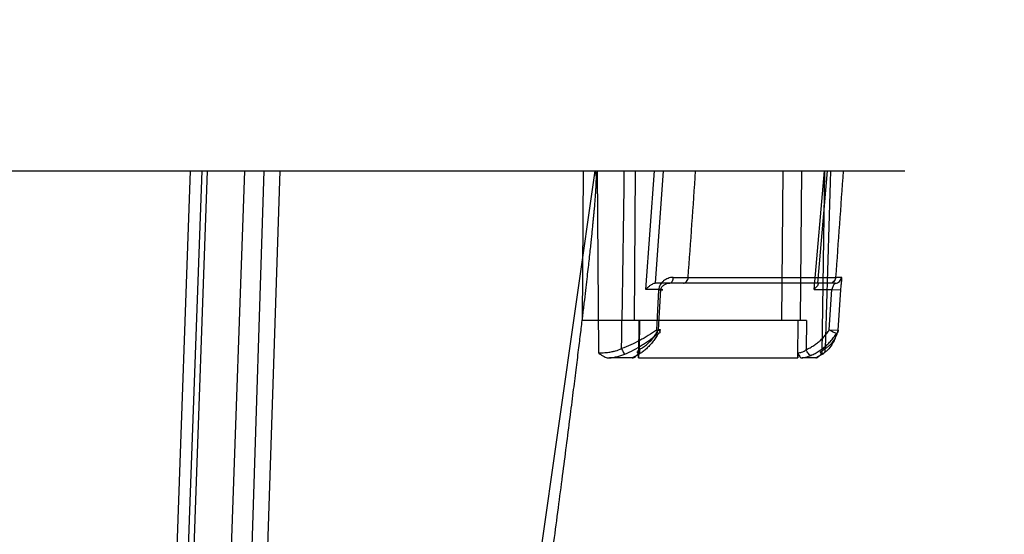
# Model space of a CAD drawing. Header units: millimetres. Extents: x 0 to 297, y 0 to 210.
# Tile 440 of 446: x 242.936 to 243.647, y 161.653 to 162.024. Entities that reach past the tile are written whole.
import ezdxf

# ---------------------------------------------------------------- set-up
doc = ezdxf.new("R2010")
doc.units = ezdxf.units.MM
doc.header["$LTSCALE"] = 16.335
doc.layers.get('0').update_dxf_attribs({"linetype": 'CONTINUOUS'})
doc.layers.add('AXES_REF', color=7, linetype='CONTINUOUS')
doc.layers.add('INTFCLR_144815', color=7, linetype='CONTINUOUS')

msp = doc.modelspace()

# ---------------------------------------------------------------- linework, layer by layer
at = {"color": 7, "linetype": 'Continuous'}
for radius in [8.72625, 8.7255, 8.66962]:
    msp.add_circle((241.41503, 154.41059), radius, dxfattribs=at)
msp.add_arc((241.41503, 154.41059), 8.64, 278.277129, 261.722871, dxfattribs=at)
at = {"layer": 'AXES_REF', "color": 9, "linetype": 'Continuous'}
msp.add_arc((241.41503, 154.41059), 7.96006, 94.411812, 85.588188, dxfattribs=at)
at = {"layer": 'INTFCLR_144815', "color": 6, "linetype": 'Continuous'}
for p, q in [((241.99157, 161.91521), (243.575, 161.91521)), ((243.39722, 161.8006), (243.39883, 161.82971)), ((243.52054, 161.8006), (243.52247, 161.82971)), ((243.50403, 161.80721), (243.34226, 161.80721)), ((243.38278, 161.78021), (243.3828, 161.78392)), ((243.49791, 161.78392), (243.49789, 161.78021)), ((243.3782, 161.78021), (243.36193, 161.78021)), ((243.38278, 161.78021), (243.38283, 161.78021)), ((243.49785, 161.78021), (243.49789, 161.78021)), ((243.5107, 161.78021), (243.50085, 161.78021))]:
    msp.add_line(p, q, dxfattribs=at)
at = {"layer": 'INTFCLR_144815', "color": 9, "linetype": 'Continuous'}
for p, q in [((243.05904, 161.91521), (243.0342, 161.21421)), ((243.04224, 161.21306), (243.06767, 161.91521)), ((243.07129, 161.91521), (243.04681, 161.21427)), ((243.09829, 161.91521), (243.07377, 161.21333)), ((243.11233, 161.91521), (243.08975, 161.21451)), ((243.12394, 161.91521), (243.10064, 161.21427)), ((243.35133, 161.91521), (243.18812, 160.77407)), ((243.34226, 161.80721), (243.34298, 161.91521)), ((243.35285, 161.91521), (243.35381, 161.78392)), ((243.38045, 161.91521), (243.37974, 161.80721)), ((243.38815, 161.82971), (243.3943, 161.91521)), ((243.40068, 161.91521), (243.39486, 161.83422)), ((243.48697, 161.91521), (243.48611, 161.80721)), ((243.5004, 161.91521), (243.49955, 161.80721)), ((243.50965, 161.82971), (243.51703, 161.91521)), ((243.51222, 161.83422), (243.51921, 161.91521)), ((243.51528, 161.78392), (243.51732, 161.91521)), ((243.52487, 161.83421), (243.39484, 161.83421)), ((243.41864, 161.83834), (243.5251, 161.83834)), ((243.52932, 161.83837), (243.5251, 161.83834)), ((243.39883, 161.82971), (243.38815, 161.82971)), ((243.39726, 161.82943), (243.39571, 161.80032)), ((243.50965, 161.82971), (243.52247, 161.82971)), ((243.52247, 161.82971), (243.52884, 161.82943)), ((243.52691, 161.80032), (243.52884, 161.82943)), ((243.38301, 161.80721), (243.38283, 161.78021)), ((243.38347, 161.80721), (243.38333, 161.7863)), ((243.49785, 161.78021), (243.49806, 161.80721)), ((243.50403, 161.80721), (243.50387, 161.7863)), ((243.39702, 161.798), (243.39571, 161.80032)), ((243.52054, 161.8006), (243.52691, 161.80032)), ((243.3816, 161.78211), (243.3782, 161.78021)), ((243.51553, 161.78301), (243.5107, 161.78021)), ((243.38283, 161.78021), (243.49785, 161.78021))]:
    msp.add_line(p, q, dxfattribs=at)
for centre, radius, start, end in [((211.06781, 162.34308), 32.30757, 359.013804, 359.241179), ((232.00893, 162.6778), 11.44054, 355.792086, 356.178052), ((293.91983, 160.27113), 50.42515, 178.13157, 178.277305), ((260.07022, 160.68451), 16.58531, 175.744475, 176.01075), ((243.42748, 165.95929), 4.12097, 269.72519, 269.87699)]:
    msp.add_arc(centre, radius, start, end, dxfattribs=at)
at = {"layer": 'INTFCLR_144815', "color": 7, "linetype": 'Continuous'}
msp.add_open_spline([(243.35133, 161.91521), (243.3517, 161.91522), (243.3519, 161.91416), (243.35203, 161.9132), (243.3521, 161.91205), (243.35213, 161.91077), (243.35213, 161.90936), (243.35209, 161.90777), (243.35204, 161.90612), (243.35197, 161.90462), (243.3519, 161.90327), (243.35183, 161.90204), (243.35175, 161.90063), (243.35165, 161.89912), (243.35154, 161.89755), (243.35141, 161.89589), (243.35127, 161.89402), (243.3511, 161.89189), (243.3509, 161.88959), (243.35068, 161.88708), (243.35044, 161.88434), (243.35016, 161.88137), (243.34984, 161.87812), (243.34949, 161.87452), (243.34909, 161.87055), (243.34864, 161.86623), (243.34814, 161.86149), (243.34756, 161.85611), (243.34691, 161.85025), (243.34619, 161.84385), (243.34539, 161.83679), (243.34445, 161.8287), (243.34339, 161.81971), (243.34218, 161.80962), (243.34082, 161.79834), (243.33924, 161.78547), (243.33744, 161.77102), (243.33539, 161.75471), (243.33307, 161.7364), (243.33049, 161.71636), (243.32768, 161.69463), (243.32467, 161.67157), (243.32144, 161.64702), (243.31804, 161.62135), (243.31448, 161.59462), (243.31078, 161.56698), (243.30691, 161.53824), (243.30285, 161.50821), (243.29863, 161.47708), (243.2943, 161.44527), (243.28988, 161.41291), (243.28533, 161.3797), (243.28058, 161.34517), (243.27735, 161.32169), (243.27569, 161.30967)], degree=3, knots=[0, 0, 0, 0, 0.001795, 0.003551, 0.00548, 0.007243, 0.009897, 0.01236, 0.015094, 0.01798, 0.019731, 0.021737, 0.024041, 0.026693, 0.029138, 0.031796, 0.034849, 0.03837, 0.042287, 0.046215, 0.050731, 0.055784, 0.060891, 0.066762, 0.07354, 0.080515, 0.088122, 0.096924, 0.107137, 0.117055, 0.128573, 0.14206, 0.157065, 0.173035, 0.191986, 0.212883, 0.236766, 0.263517, 0.293645, 0.327428, 0.36277, 0.401335, 0.44166, 0.484415, 0.528564, 0.574155, 0.621381, 0.67104, 0.723075, 0.775722, 0.828747, 0.883552, 0.940366, 1, 1, 1, 1], dxfattribs=at)
at = {"layer": 'INTFCLR_144815', "color": 6, "linetype": 'Continuous'}
for points, knots in [([(243.38815, 161.82971), (243.3884, 161.83002), (243.38893, 161.8306), (243.38976, 161.83142), (243.39084, 161.83233), (243.39206, 161.8332), (243.39345, 161.83393), (243.39438, 161.83421), (243.39484, 161.83421)], [0, 0, 0, 0, 0.142948, 0.28749, 0.424649, 0.658484, 0.830888, 1, 1, 1, 1]), ([(243.51223, 161.83421), (243.51263, 161.83421), (243.51238, 161.83273), (243.51151, 161.83186), (243.51059, 161.83067), (243.50991, 161.82997), (243.50965, 161.82971)], [0, 0, 0, 0, 0.218124, 0.457842, 0.801652, 1, 1, 1, 1]), ([(243.39702, 161.798), (243.39647, 161.79697), (243.39532, 161.795), (243.3934, 161.79224), (243.39133, 161.78971), (243.38911, 161.78742), (243.38675, 161.78537), (243.38426, 161.78359), (243.3825, 161.78257), (243.3816, 161.78211)], [0, 0, 0, 0, 0.156022, 0.303695, 0.448127, 0.591149, 0.729129, 0.865341, 1, 1, 1, 1]), ([(243.50387, 161.7863), (243.50482, 161.78671), (243.5067, 161.78761), (243.5094, 161.78922), (243.51196, 161.79106), (243.51438, 161.79314), (243.51663, 161.79543), (243.5187, 161.79792), (243.51995, 161.79969), (243.52054, 161.8006)], [0, 0, 0, 0, 0.139665, 0.280192, 0.421876, 0.564774, 0.708801, 0.853867, 1, 1, 1, 1]), ([(243.50724, 161.78211), (243.50828, 161.78255), (243.51034, 161.78354), (243.5133, 161.78529), (243.51616, 161.78733), (243.51887, 161.78964), (243.52139, 161.79221), (243.52372, 161.79499), (243.52511, 161.79697), (243.52577, 161.798)], [0, 0, 0, 0, 0.136685, 0.275993, 0.417006, 0.561409, 0.70654, 0.852647, 1, 1, 1, 1]), ([(243.35381, 161.78392), (243.35421, 161.78363), (243.35496, 161.78309), (243.35605, 161.78236), (243.35728, 161.78161), (243.35862, 161.78093), (243.36024, 161.78037), (243.36133, 161.78021), (243.36193, 161.78021)], [0, 0, 0, 0, 0.162545, 0.306492, 0.432755, 0.639776, 0.80362, 1, 1, 1, 1]), ([(243.3782, 161.78021), (243.37866, 161.78021), (243.37951, 161.78043), (243.38053, 161.7811), (243.38137, 161.78187), (243.38203, 161.78283), (243.3828, 161.78345), (243.3828, 161.78392)], [0, 0, 0, 0, 0.225374, 0.411679, 0.593896, 0.769489, 1, 1, 1, 1]), ([(243.49791, 161.78392), (243.49791, 161.78357), (243.49837, 161.78291), (243.49882, 161.78187), (243.49953, 161.78082), (243.50035, 161.78021), (243.50085, 161.78021)], [0, 0, 0, 0, 0.216027, 0.453249, 0.698817, 1, 1, 1, 1]), ([(243.5107, 161.78021), (243.51118, 161.78021), (243.51202, 161.78053), (243.51309, 161.78134), (243.51415, 161.78246), (243.51487, 161.78339), (243.51528, 161.78392)], [0, 0, 0, 0, 0.240611, 0.417994, 0.664505, 1, 1, 1, 1])]:
    msp.add_open_spline(points, degree=3, knots=knots, dxfattribs=at)
at = {"layer": 'INTFCLR_144815', "color": 9, "linetype": 'Continuous'}
for points, knots in [([(243.40772, 161.83837), (243.40712, 161.83838), (243.4059, 161.83826), (243.40411, 161.83776), (243.4024, 161.83696), (243.40082, 161.83589), (243.39942, 161.83457), (243.39794, 161.83254), (243.39732, 161.83067), (243.39726, 161.82943)], [0, 0, 0, 0, 0.11989, 0.243617, 0.369457, 0.497233, 0.624296, 0.751606, 1, 1, 1, 1]), ([(243.39883, 161.82971), (243.3989, 161.83036), (243.39937, 161.83132), (243.40032, 161.8323), (243.40121, 161.83296), (243.4022, 161.83349), (243.40357, 161.83402), (243.40465, 161.83421), (243.40536, 161.83421)], [0, 0, 0, 0, 0.228493, 0.354339, 0.484315, 0.617611, 0.749652, 1, 1, 1, 1]), ([(243.40772, 161.83837), (243.4077, 161.83785), (243.40755, 161.83682), (243.40704, 161.83525), (243.40603, 161.83421), (243.40536, 161.83421)], [0, 0, 0, 0, 0.310046, 0.605159, 1, 1, 1, 1]), ([(243.41519, 161.83421), (243.4156, 161.83421), (243.41651, 161.83444), (243.41764, 161.83538), (243.41839, 161.83676), (243.4186, 161.83781), (243.41864, 161.83834)], [0, 0, 0, 0, 0.212514, 0.458629, 0.730258, 1, 1, 1, 1]), ([(243.5251, 161.83834), (243.52506, 161.83781), (243.52481, 161.83673), (243.5239, 161.83534), (243.52258, 161.83442), (243.52156, 161.83421), (243.52108, 161.83421)], [0, 0, 0, 0, 0.253144, 0.517095, 0.770491, 1, 1, 1, 1]), ([(243.52487, 161.83421), (243.52472, 161.83421), (243.52437, 161.8338), (243.52385, 161.83321), (243.52302, 161.83182), (243.52259, 161.83061), (243.52247, 161.82971)], [0, 0, 0, 0, 0.087101, 0.268591, 0.482474, 1, 1, 1, 1]), ([(243.52487, 161.83421), (243.5254, 161.83421), (243.52652, 161.83442), (243.52798, 161.83533), (243.52899, 161.83673), (243.52928, 161.83784), (243.52932, 161.83837)], [0, 0, 0, 0, 0.240119, 0.498612, 0.757936, 1, 1, 1, 1]), ([(243.52884, 161.82943), (243.52888, 161.83004), (243.52898, 161.83123), (243.52916, 161.83293), (243.52935, 161.83447), (243.52952, 161.83576), (243.5296, 161.83695), (243.52972, 161.83772), (243.52947, 161.83838), (243.52932, 161.83837)], [0, 0, 0, 0, 0.203029, 0.394511, 0.5656, 0.712016, 0.830468, 0.949109, 1, 1, 1, 1]), ([(243.39726, 161.82943), (243.39741, 161.82942), (243.39774, 161.82941), (243.39868, 161.82938), (243.40156, 161.82933), (243.39935, 161.82966), (243.39883, 161.82971)], [0, 0, 0, 0, 0.100974, 0.202508, 0.666322, 1, 1, 1, 1]), ([(243.39571, 161.80032), (243.3938, 161.79897), (243.39085, 161.79701), (243.3868, 161.79458), (243.38264, 161.79225), (243.37728, 161.7896), (243.37284, 161.78781), (243.37059, 161.78702)], [0, 0, 0, 0, 0.246444, 0.371597, 0.497352, 0.748401, 1, 1, 1, 1]), ([(243.37289, 161.78301), (243.37509, 161.78391), (243.37939, 161.78595), (243.38454, 161.78893), (243.38853, 161.79155), (243.39241, 161.79429), (243.39521, 161.79648), (243.39702, 161.798)], [0, 0, 0, 0, 0.24967, 0.500011, 0.625913, 0.751557, 1, 1, 1, 1]), ([(243.38333, 161.7863), (243.38413, 161.78671), (243.38571, 161.78762), (243.38796, 161.78923), (243.39009, 161.79108), (243.39211, 161.79316), (243.39398, 161.79545), (243.3957, 161.79794), (243.39673, 161.7997), (243.39722, 161.8006)], [0, 0, 0, 0, 0.13333, 0.269479, 0.4089, 0.551747, 0.697958, 0.847397, 1, 1, 1, 1]), ([(243.39571, 161.80032), (243.39606, 161.80031), (243.39671, 161.8003), (243.39756, 161.80026), (243.39821, 161.80032), (243.39857, 161.80025), (243.39882, 161.80041), (243.39832, 161.80046), (243.39797, 161.80054), (243.39748, 161.80058), (243.39722, 161.8006)], [0, 0, 0, 0, 0.228739, 0.42048, 0.561787, 0.643923, 0.663483, 0.715651, 0.830443, 1, 1, 1, 1]), ([(243.39722, 161.8006), (243.39758, 161.80027), (243.39822, 161.7997), (243.39839, 161.79811), (243.3974, 161.79799), (243.39702, 161.798)], [0, 0, 0, 0, 0.39374, 0.693268, 1, 1, 1, 1]), ([(243.52577, 161.798), (243.52544, 161.79651), (243.52453, 161.79361), (243.5224, 161.78954), (243.52021, 161.78684), (243.5185, 161.78523), (243.51725, 161.78417), (243.51623, 161.78345), (243.51553, 161.78301)], [0, 0, 0, 0, 0.24481, 0.487019, 0.735703, 0.800333, 0.865795, 1, 1, 1, 1]), ([(243.51747, 161.78702), (243.51815, 161.78741), (243.51912, 161.78804), (243.52032, 161.78897), (243.52193, 161.79039), (243.52397, 161.79277), (243.52589, 161.7964), (243.52665, 161.799), (243.52691, 161.80032)], [0, 0, 0, 0, 0.138698, 0.205679, 0.271371, 0.520698, 0.759748, 1, 1, 1, 1]), ([(243.52577, 161.798), (243.52535, 161.798), (243.5245, 161.79827), (243.52331, 161.7988), (243.52196, 161.79957), (243.52105, 161.8002), (243.52054, 161.8006)], [0, 0, 0, 0, 0.214528, 0.441135, 0.664932, 1, 1, 1, 1]), ([(243.35381, 161.78392), (243.35436, 161.78392), (243.35554, 161.78393), (243.35741, 161.78401), (243.3591, 161.78413), (243.36127, 161.78435), (243.36313, 161.78463), (243.365, 161.78504), (243.3673, 161.78562), (243.36917, 161.78632), (243.37059, 161.78702)], [0, 0, 0, 0, 0.095671, 0.20622, 0.326338, 0.389789, 0.586778, 0.65478, 0.723849, 1, 1, 1, 1]), ([(243.36193, 161.78021), (243.3626, 161.78031), (243.36378, 161.78049), (243.36546, 161.7808), (243.36849, 161.78145), (243.37098, 161.78222), (243.37289, 161.78301)], [0, 0, 0, 0, 0.180066, 0.315025, 0.452252, 1, 1, 1, 1]), ([(243.37059, 161.78702), (243.37076, 161.78657), (243.37113, 161.78568), (243.37185, 161.78433), (243.37239, 161.78334), (243.37289, 161.78301)], [0, 0, 0, 0, 0.312158, 0.61421, 1, 1, 1, 1]), ([(243.38334, 161.7863), (243.38348, 161.7858), (243.38365, 161.7848), (243.38348, 161.78338), (243.38272, 161.78232), (243.38195, 161.78211), (243.3816, 161.78211)], [0, 0, 0, 0, 0.29879, 0.574454, 0.800668, 1, 1, 1, 1]), ([(243.38334, 161.7863), (243.38314, 161.7861), (243.38267, 161.78562), (243.38218, 161.78503), (243.38163, 161.78435), (243.38214, 161.78387), (243.38255, 161.78393), (243.3828, 161.78392)], [0, 0, 0, 0, 0.227475, 0.526327, 0.68835, 0.792953, 1, 1, 1, 1]), ([(243.49791, 161.78392), (243.49839, 161.78393), (243.49926, 161.78407), (243.50135, 161.78462), (243.50289, 161.78547), (243.50387, 161.7863)], [0, 0, 0, 0, 0.218058, 0.406324, 1, 1, 1, 1]), ([(243.50085, 161.78021), (243.50178, 161.78039), (243.50335, 161.78075), (243.50548, 161.78141), (243.50667, 161.78186), (243.50724, 161.78211)], [0, 0, 0, 0, 0.428424, 0.719466, 1, 1, 1, 1]), ([(243.50724, 161.78211), (243.50676, 161.7821), (243.50586, 161.78279), (243.50476, 161.78423), (243.50415, 161.7855), (243.50387, 161.7863)], [0, 0, 0, 0, 0.260455, 0.540888, 1, 1, 1, 1]), ([(243.51747, 161.78702), (243.51707, 161.7867), (243.51636, 161.78614), (243.51523, 161.78531), (243.51458, 161.78482), (243.51377, 161.78418), (243.51455, 161.78384), (243.51495, 161.78392), (243.51528, 161.78392)], [0, 0, 0, 0, 0.259649, 0.467131, 0.67505, 0.766194, 0.831603, 1, 1, 1, 1]), ([(243.51553, 161.78301), (243.51588, 161.7831), (243.51659, 161.78345), (243.51733, 161.78443), (243.51764, 161.78569), (243.51757, 161.78658), (243.51747, 161.78702)], [0, 0, 0, 0, 0.222889, 0.463939, 0.727009, 1, 1, 1, 1])]:
    msp.add_open_spline(points, degree=3, knots=knots, dxfattribs=at)
msp.add_open_spline([(243.52691, 161.80032), (243.52692, 161.79946), (243.52644, 161.79854), (243.52577, 161.798)], degree=3, dxfattribs=at)

doc.saveas('drawing.dxf')
